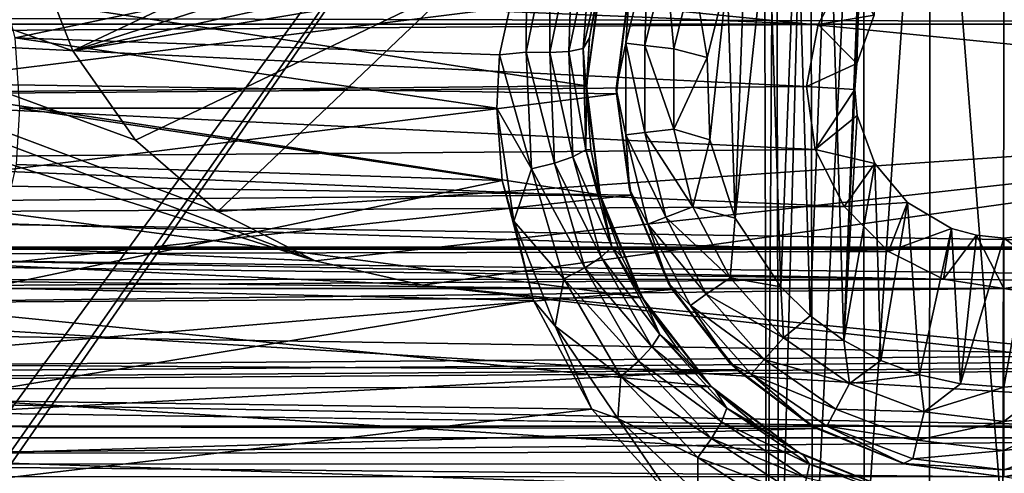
# Model space of a CAD drawing. Header units: metres. Extents: x -95 to 103, y -12 to 12.
# Tile 330 of 520: x -22.5 to -19.2, y -3.67 to -2.15. Entities that reach past the tile are written whole.
import ezdxf

# ---------------------------------------------------------------- set-up
doc = ezdxf.new("R2010")
doc.units = ezdxf.units.M
doc.layers.add('solid_P74500', color=7, linetype='CONTINUOUS')
doc.layers.add('solid_P74500_01', color=7, linetype='CONTINUOUS')

msp = doc.modelspace()

# ---------------------------------------------------------------- linework, layer by layer
at = {"layer": 'solid_P74500'}
for points in [[(-21.509121, -2.955877, 0.5), (-37.956421, 3.255723, 0.5), (-37.956421, 2.251903, 0.5)], [(-22.322382, -2.252624, 0.5), (-22.454512, -1.91126, 0.5), (-37.956421, 3.255723, 0.5)], [(-22.111977, -2.551388, 0.5), (-22.322382, -2.252624, 0.5), (-37.956421, 3.255723, 0.5)], [(-21.835627, -2.790458, 0.5), (-22.111977, -2.551388, 0.5), (-37.956421, 3.255723, 0.5)], [(-21.509121, -2.955877, 0.5), (-21.835627, -2.790458, 0.5), (-37.956421, 3.255723, 0.5)], [(-16.950249, 2.452482, 0.5), (-21.049751, 2.042531, 0.5), (-16.950249, -2.452482, 0.5)], [(-21.509121, -2.955877, 0.5), (-37.956421, 2.251903, 0.5), (-37.956421, -2.251903, 0.5)], [(-21.049751, 2.042531, 0.5), (-21.049751, -2.042531, 0.5), (-16.950249, -2.452482, 0.5)], [(-20.006725, 0, -1.8), (-19.994944, -4.65, -1.8), (-23.55798, -5.118156, -1.8)], [(-20.006725, 0, -1.8), (-23.55798, -5.118156, -1.8), (-23.445156, -4.898603, -1.8)], [(-20.006725, 0, -1.8), (-23.445156, -4.898603, -1.8), (-23.405056, -4.65, -1.8)], [(-23.393276, 0, -1.8), (-20.006725, 0, -1.8), (-23.405056, -4.65, -1.8)], [(-19.965685, -0.253508, -1.8), (-19.994944, -4.65, -1.8), (-20.006725, 0, -1.8)], [(-19.965685, -0.253508, -1.8), (-19.954844, -4.401396, -1.8), (-19.994944, -4.65, -1.8)], [(-19.965685, -0.253508, -1.8), (-19.849257, -0.477996, -1.8), (-19.954844, -4.401396, -1.8)], [(-19.849257, -0.477996, -1.8), (-19.84202, -4.181844, -1.8), (-19.954844, -4.401396, -1.8)], [(-19.849257, -0.477996, -1.8), (-19.670538, -0.654936, -1.8), (-19.84202, -4.181844, -1.8)], [(-19.670538, -0.654936, -1.8), (-19.668255, -4.007948, -1.8), (-19.84202, -4.181844, -1.8)], [(-19.670538, -0.654936, -1.8), (-19.446598, -0.767877, -1.8), (-19.668255, -4.007948, -1.8)], [(-8.2, -2.162539, 9.147798), (-90.699997, -2.162539, 9.147798), (-90.699997, -0.726812, 9.37156)], [(-8.2, -2.162539, 9.147798), (-90.699997, -0.726812, 9.37156), (-8.2, -0.726812, 9.37156)], [(-19.446598, -0.767877, -1.8), (-19.449167, -3.895406, -1.8), (-19.668255, -4.007948, -1.8)], [(-19.446598, -0.767877, -1.8), (-19.203108, -3.855084, -1.8), (-19.449167, -3.895406, -1.8)], [(-19.446598, -0.767877, -1.8), (-19.196846, -0.806697, -1.8), (-19.203108, -3.855084, -1.8)], [(-19.196846, -0.806697, -1.8), (-18.957003, -3.893337, -1.8), (-19.203108, -3.855084, -1.8)], [(-19.736984, -3.223215, -13), (-19.788027, -1.571459, -13), (-19.668499, -1.497416, -13)], [(-19.736984, -3.223215, -13), (-19.668499, -1.497416, -13), (-19.69928, -2.382048, -13)], [(-19.668499, -1.497416, -13), (-19.692488, -2.29461, -13), (-19.69928, -2.382048, -13)], [(-19.668499, -1.497416, -13), (-19.634665, -2.133235, -13), (-19.692488, -2.29461, -13)], [(-19.849243, -3.140564, -13), (-19.894634, -1.660704, -13), (-19.788027, -1.571459, -13)], [(-19.736984, -3.223215, -13), (-19.849243, -3.140564, -13), (-19.788027, -1.571459, -13)], [(-90.699997, -1.617044, 10.880484), (-90.699997, -2.910733, 10.607904), (-13, -1.617046, 10.880494)], [(-90.699997, -2.910733, 10.607904), (-13, -2.910733, 10.607904), (-13, -1.617046, 10.880494)], [(-19.948107, -3.04319, -13), (-19.98888, -1.76597, -13), (-19.894634, -1.660704, -13)], [(-19.849243, -3.140564, -13), (-19.948107, -3.04319, -13), (-19.894634, -1.660704, -13)], [(-20.101099, -2.813346, -13), (-20.066879, -1.881509, -13), (-19.98888, -1.76597, -13)], [(-19.948107, -3.04319, -13), (-20.101099, -2.813346, -13), (-19.98888, -1.76597, -13)], [(-17, -2.917726, 11.123708), (-90.699997, -2.917726, 11.123708), (-92.5, -1.797398, 11.358476)], [(-20.799236, -1.848754, -12.362529), (-22.515591, -2.208822, -12.303296), (-22.619183, -1.798082, -12.37)], [(-20.799236, -1.848754, -12.362529), (-20.890749, -2.265586, -12.292971), (-22.515591, -2.208822, -12.303296)], [(-21.415333, -1.823169, 2), (-22.454523, -1.91122, 2), (-22.322412, -2.252565, 2)], [(-21.318104, -1.930607, 2), (-21.415333, -1.823169, 2), (-22.322412, -2.252565, 2)], [(-20.801437, -2.256752, -12.280845), (-20.890749, -2.265586, -12.292971), (-20.799236, -1.848754, -12.362529)], [(-20.722137, -1.868475, -12.348531), (-20.801437, -2.256752, -12.280845), (-20.799236, -1.848754, -12.362529)], [(-20.722597, -2.258195, -12.241779), (-20.801437, -2.256752, -12.280845), (-20.722137, -1.868475, -12.348531)], [(-20.646452, -1.890138, -12.30921), (-20.722597, -2.258195, -12.241779), (-20.722137, -1.868475, -12.348531)], [(-20.101099, -2.813346, -13), (-20.127321, -2.00642, -13), (-20.066879, -1.881509, -13)], [(-22.454523, -1.91122, 2), (-22.454512, -1.91126, 0.5), (-22.322412, -2.252565, 2)], [(-22.322412, -2.252565, 2), (-22.454512, -1.91126, 0.5), (-22.322382, -2.252624, 0.5)], [(-20.658144, -2.254272, -12.181951), (-20.722597, -2.258195, -12.241779), (-20.646452, -1.890138, -12.30921)], [(-20.583755, -1.903963, -12.248988), (-20.658144, -2.254272, -12.181951), (-20.646452, -1.890138, -12.30921)], [(-20.610487, -2.244181, -12.098416), (-20.658144, -2.254272, -12.181951), (-20.583755, -1.903963, -12.248988)], [(-20.536238, -1.908709, -12.164902), (-20.610487, -2.244181, -12.098416), (-20.583755, -1.903963, -12.248988)], [(-20.536238, -1.908709, -12.164902), (-20.589546, -2.209238, -12.004983), (-20.610487, -2.244181, -12.098416)], [(-20.536238, -1.908709, -12.164902), (-20.554874, -2.027416, -12.042666), (-20.589546, -2.209238, -12.004983)], [(-21.193735, -2.005803, 2), (-21.318104, -1.930607, 2), (-22.322412, -2.252565, 2)], [(-20.467941, -2.226044, -12.814588), (-20.394253, -1.92708, -12.814588), (-20.403378, -2.233884, -12.912048)], [(-20.455704, -2.043535, -12.7), (-20.394253, -1.92708, -12.814588), (-20.467941, -2.226044, -12.814588)], [(-20.394253, -1.92708, -12.814588), (-20.333441, -1.950143, -12.912048), (-20.403378, -2.233884, -12.912048)], [(-20.403378, -2.233884, -12.912048), (-20.333441, -1.950143, -12.912048), (-20.306677, -2.245625, -12.977164)], [(-20.333441, -1.950143, -12.912048), (-20.242361, -1.984685, -12.977164), (-20.306677, -2.245625, -12.977164)], [(-23.660755, -2.0028, -8.466332), (-19.822985, -2.164172, -8.426527), (-19.726404, -1.985125, -8.470494)], [(-23.660755, -2.0028, -8.466332), (-23.568012, -2.190957, -8.419602), (-19.822985, -2.164172, -8.426527)], [(-20.59923, -2.369275, -11.25329), (-20.548954, -2.005872, -11.323713), (-22.846163, -2.025086, -11.320292)], [(-21.193735, -2.005803, 2), (-22.322412, -2.252565, 2), (-21.049751, -2.042531, 2)], [(-20.554874, -2.027416, -12.042666), (-20.548954, -2.005872, -11.323713), (-20.59923, -2.369275, -11.25329)], [(-20.306677, -2.245625, -12.977164), (-20.242361, -1.984685, -12.977164), (-20.194281, -2.274285, -13)], [(-20.242361, -1.984685, -12.977164), (-20.127321, -2.00642, -13), (-20.194281, -2.274285, -13)], [(-20.185358, -2.550327, -13), (-20.194281, -2.274285, -13), (-20.127321, -2.00642, -13)], [(-20.101099, -2.813346, -13), (-20.185358, -2.550327, -13), (-20.127321, -2.00642, -13)], [(-19.634665, -2.133235, -13), (-19.726404, -1.985125, -8.470494), (-19.822985, -2.164172, -8.426527)], [(-20.458294, -2.055073, -9.684352), (-22.901043, -2.360147, -9.614557), (-22.949829, -2.023391, -9.691021)], [(-20.59923, -2.369275, -11.25329), (-22.846163, -2.025086, -11.320292), (-22.800606, -2.391351, -11.248619)], [(-22.322412, -2.252565, 2), (-22.112028, -2.551333, 2), (-21.049751, -2.042531, 2)], [(-22.112028, -2.551333, 2), (-21.835682, -2.790421, 2), (-21.049751, -2.042531, 2)], [(-21.835682, -2.790421, 2), (-16.950249, -2.452482, 2), (-21.049751, -2.042531, 2)], [(-16.950249, -2.452482, 2), (-16.950249, -2.452482, 0.5), (-21.049751, -2.042531, 0.5)], [(-16.950249, -2.452482, 2), (-21.049751, -2.042531, 0.5), (-21.049751, -2.042531, 2)], [(-20.589546, -2.209238, -12.004983), (-20.554874, -2.027416, -12.042666), (-20.59923, -2.369275, -11.25329)], [(-20.5, -2.38, -12.7), (-20.458294, -2.055073, -9.684352), (-20.455704, -2.043535, -12.7)], [(-20.5, -2.38, -12.7), (-20.455704, -2.043535, -12.7), (-20.467941, -2.226044, -12.814588)], [(-20.458294, -2.055073, -9.684352), (-20.499374, -2.396642, -9.605525), (-22.901043, -2.360147, -9.614557)], [(-20.5, -2.38, -12.7), (-20.499374, -2.396642, -9.605525), (-20.458294, -2.055073, -9.684352)], [(-19.692488, -2.29461, -13), (-19.634665, -2.133235, -13), (-19.822985, -2.164172, -8.426527)], [(-16.67, -3.55, 8.703878), (-90.699997, -3.55, 8.703878), (-90.699997, -2.162539, 9.147798)], [(-16.67, -3.301332, 8.801205), (-16.67, -3.55, 8.703878), (-90.699997, -2.162539, 9.147798)], [(-16.67, -3.301332, 8.801205), (-90.699997, -2.162539, 9.147798), (-16.67, -3.05, 8.891428)], [(-14.67, -3.05, 8.891428), (-16.67, -3.05, 8.891428), (-90.699997, -2.162539, 9.147798)], [(-8.2, -2.162539, 9.147798), (-14.67, -3.05, 8.891428), (-90.699997, -2.162539, 9.147798)], [(-23.568012, -2.190957, -8.419602), (-19.861526, -2.371784, -8.370462), (-19.822985, -2.164172, -8.426527)], [(-19.692488, -2.29461, -13), (-19.822985, -2.164172, -8.426527), (-19.861526, -2.371784, -8.370462)], [(-23.568012, -2.190957, -8.419602), (-23.538437, -2.402006, -8.36184), (-19.861526, -2.371784, -8.370462)], [(-20.899744, -2.4446, -12.258627), (-22.50016, -2.444274, -12.258692), (-22.515591, -2.208822, -12.303296)], [(-20.890749, -2.265586, -12.292971), (-20.899744, -2.4446, -12.258627), (-22.515591, -2.208822, -12.303296)], [(-20.610487, -2.244181, -12.098416), (-20.589546, -2.209238, -12.004983), (-20.599909, -2.396032, -11.96127)], [(-20.599909, -2.396032, -11.96127), (-20.589546, -2.209238, -12.004983), (-20.59923, -2.369275, -11.25329)], [(-20.610487, -2.244181, -12.098416), (-20.602226, -2.584174, -12.016716), (-20.658144, -2.254272, -12.181951)], [(-20.610487, -2.244181, -12.098416), (-20.599909, -2.396032, -11.96127), (-20.602226, -2.584174, -12.016716)], [(-20.5, -2.38, -12.7), (-20.467941, -2.226044, -12.814588), (-20.467941, -2.533956, -12.814588)], [(-20.467941, -2.226044, -12.814588), (-20.403378, -2.233884, -12.912048), (-20.403378, -2.526116, -12.912048)], [(-20.467941, -2.533956, -12.814588), (-20.467941, -2.226044, -12.814588), (-20.403378, -2.526116, -12.912048)], [(-20.403378, -2.233884, -12.912048), (-20.306677, -2.245625, -12.977164), (-20.306677, -2.514375, -12.977164)], [(-20.403378, -2.526116, -12.912048), (-20.403378, -2.233884, -12.912048), (-20.306677, -2.514375, -12.977164)], [(-37.956421, -2.251903, 0.5), (-37.956421, -3.255723, 0.5), (-16.67, -3.55, 0.5)], [(-21.149256, -3.037568, 0.5), (-37.956421, -2.251903, 0.5), (-16.67, -3.55, 0.5)], [(-21.509121, -2.955877, 0.5), (-37.956421, -2.251903, 0.5), (-21.149256, -3.037568, 0.5)], [(-22.322412, -2.252565, 2), (-22.322382, -2.252624, 0.5), (-22.112028, -2.551333, 2)], [(-22.112028, -2.551333, 2), (-22.322382, -2.252624, 0.5), (-22.111977, -2.551388, 0.5)], [(-20.784002, -2.647419, -12.197944), (-20.899744, -2.4446, -12.258627), (-20.890749, -2.265586, -12.292971)], [(-20.801437, -2.256752, -12.280845), (-20.784002, -2.647419, -12.197944), (-20.890749, -2.265586, -12.292971)], [(-20.707226, -2.628935, -12.159133), (-20.784002, -2.647419, -12.197944), (-20.801437, -2.256752, -12.280845)], [(-20.722597, -2.258195, -12.241779), (-20.707226, -2.628935, -12.159133), (-20.801437, -2.256752, -12.280845)], [(-20.658144, -2.254272, -12.181951), (-20.645784, -2.607955, -12.099697), (-20.722597, -2.258195, -12.241779)], [(-20.645784, -2.607955, -12.099697), (-20.707226, -2.628935, -12.159133), (-20.722597, -2.258195, -12.241779)], [(-20.602226, -2.584174, -12.016716), (-20.645784, -2.607955, -12.099697), (-20.658144, -2.254272, -12.181951)], [(-20.306677, -2.514375, -12.977164), (-20.306677, -2.245625, -12.977164), (-20.194281, -2.274285, -13)], [(-20.306677, -2.514375, -12.977164), (-20.194281, -2.274285, -13), (-20.185358, -2.550327, -13)], [(-19.69928, -2.382048, -13), (-19.692488, -2.29461, -13), (-19.861526, -2.371784, -8.370462)], [(-23.538437, -2.402006, -8.36184), (-19.832134, -2.582519, -8.307863), (-19.861526, -2.371784, -8.370462)], [(-20.499374, -2.396642, -9.605525), (-22.940207, -2.700332, -9.524611), (-22.901043, -2.360147, -9.614557)], [(-20.553787, -2.735547, -11.169906), (-20.59923, -2.369275, -11.25329), (-22.800606, -2.391351, -11.248619)], [(-20.599909, -2.396032, -11.96127), (-20.59923, -2.369275, -11.25329), (-20.553787, -2.735547, -11.169906)], [(-19.69928, -2.382048, -13), (-19.861526, -2.371784, -8.370462), (-19.832134, -2.582519, -8.307863)], [(-23.538437, -2.402006, -8.36184), (-23.578682, -2.613603, -8.298137), (-19.832134, -2.582519, -8.307863)], [(-20.499374, -2.396642, -9.605525), (-20.44998, -2.736265, -9.51435), (-22.940207, -2.700332, -9.524611)], [(-20.553787, -2.735547, -11.169906), (-22.800606, -2.391351, -11.248619), (-22.851887, -2.756503, -11.164752)], [(-20.602226, -2.584174, -12.016716), (-20.599909, -2.396032, -11.96127), (-20.585194, -2.583069, -11.913528)], [(-20.585194, -2.583069, -11.913528), (-20.599909, -2.396032, -11.96127), (-20.553787, -2.735547, -11.169906)], [(-20.455704, -2.716465, -12.7), (-20.499374, -2.396642, -9.605525), (-20.5, -2.38, -12.7)], [(-20.455704, -2.716465, -12.7), (-20.5, -2.38, -12.7), (-20.467941, -2.533956, -12.814588)], [(-20.455704, -2.716465, -12.7), (-20.44998, -2.736265, -9.51435), (-20.499374, -2.396642, -9.605525)], [(-19.691769, -2.469405, -13), (-19.69928, -2.382048, -13), (-19.832134, -2.582519, -8.307863)], [(-19.736984, -3.223215, -13), (-19.69928, -2.382048, -13), (-19.691769, -2.469405, -13)], [(89.300003, -2.500021, 12.247444), (89.300003, -2.45, 12.257548), (-94.018356, -3.847966, 11.892988)], [(-20.882362, -2.687148, -12.207753), (-22.511219, -2.63359, -12.219419), (-22.50016, -2.444274, -12.258692)], [(-20.899744, -2.4446, -12.258627), (-20.882362, -2.687148, -12.207753), (-22.50016, -2.444274, -12.258692)], [(-21.835682, -2.790421, 2), (-21.509159, -2.955863, 2), (-16.950249, -2.452482, 2)], [(-21.509159, -2.955863, 2), (-21.149256, -3.037568, 2), (-16.950249, -2.452482, 2)], [(-16.950249, -2.452482, 2), (-21.149256, -3.037568, 2), (-16.950249, -3.457469, 2)], [(-20.843241, -2.823382, -12.176609), (-20.882362, -2.687148, -12.207753), (-20.899744, -2.4446, -12.258627)], [(-20.784002, -2.647419, -12.197944), (-20.843241, -2.823382, -12.176609), (-20.899744, -2.4446, -12.258627)], [(-19.632658, -2.63014, -13), (-19.691769, -2.469405, -13), (-19.832134, -2.582519, -8.307863)], [(-19.736984, -3.223215, -13), (-19.691769, -2.469405, -13), (-19.632658, -2.63014, -13)], [(89.300003, -2.55, 12.237136), (89.300003, -2.500021, 12.247444), (-94.018356, -3.847966, 11.892988)], [(-20.467941, -2.533956, -12.814588), (-20.403378, -2.526116, -12.912048), (-20.333441, -2.809857, -12.912048)], [(-20.394253, -2.832921, -12.814588), (-20.467941, -2.533956, -12.814588), (-20.333441, -2.809857, -12.912048)], [(-20.455704, -2.716465, -12.7), (-20.467941, -2.533956, -12.814588), (-20.394253, -2.832921, -12.814588)], [(-20.403378, -2.526116, -12.912048), (-20.306677, -2.514375, -12.977164), (-20.242361, -2.775315, -12.977164)], [(-20.333441, -2.809857, -12.912048), (-20.403378, -2.526116, -12.912048), (-20.242361, -2.775315, -12.977164)], [(-20.242361, -2.775315, -12.977164), (-20.306677, -2.514375, -12.977164), (-20.185358, -2.550327, -13)], [(92.5, -2.55, 12.237136), (89.300003, -2.55, 12.237136), (-94.018356, -3.847966, 11.892988)], [(92.5, -4.414677, 11.694401), (92.5, -2.55, 12.237136), (-94.018356, -3.847966, 11.892988)], [(-22.112028, -2.551333, 2), (-22.111977, -2.551388, 0.5), (-21.835682, -2.790421, 2)], [(-21.835682, -2.790421, 2), (-22.111977, -2.551388, 0.5), (-21.835627, -2.790458, 0.5)], [(-20.242361, -2.775315, -12.977164), (-20.185358, -2.550327, -13), (-20.101099, -2.813346, -13)], [(-23.578682, -2.613603, -8.298137), (-19.735502, -2.774547, -8.245719), (-19.832134, -2.582519, -8.307863)], [(-20.645784, -2.607955, -12.099697), (-20.550688, -2.944107, -12.007248), (-20.707226, -2.628935, -12.159133)], [(-20.602226, -2.584174, -12.016716), (-20.514482, -2.909326, -11.92462), (-20.645784, -2.607955, -12.099697)], [(-20.514482, -2.909326, -11.92462), (-20.550688, -2.944107, -12.007248), (-20.645784, -2.607955, -12.099697)], [(-20.602226, -2.584174, -12.016716), (-20.585194, -2.583069, -11.913528), (-20.545763, -2.765902, -11.863027)], [(-20.602226, -2.584174, -12.016716), (-20.545763, -2.765902, -11.863027), (-20.514482, -2.909326, -11.92462)], [(-20.545763, -2.765902, -11.863027), (-20.585194, -2.583069, -11.913528), (-20.553787, -2.735547, -11.169906)], [(-19.632658, -2.63014, -13), (-19.832134, -2.582519, -8.307863), (-19.735502, -2.774547, -8.245719)], [(-23.578682, -2.613603, -8.298137), (-23.680796, -2.796605, -8.238264), (-19.735502, -2.774547, -8.245719)], [(-20.882362, -2.687148, -12.207753), (-22.607012, -3.046415, -12.123092), (-22.511219, -2.63359, -12.219419)], [(-20.707226, -2.628935, -12.159133), (-20.605091, -2.979955, -12.066435), (-20.784002, -2.647419, -12.197944)], [(-20.550688, -2.944107, -12.007248), (-20.605091, -2.979955, -12.066435), (-20.707226, -2.628935, -12.159133)], [(-19.612871, -3.290737, -13), (-19.736984, -3.223215, -13), (-19.632658, -2.63014, -13)], [(-19.523325, -2.760992, -13), (-19.632658, -2.63014, -13), (-19.735502, -2.774547, -8.245719)], [(-19.612871, -3.290737, -13), (-19.632658, -2.63014, -13), (-19.523325, -2.760992, -13)], [(-19.200001, -3.049433, -8.148065), (-14.325, -3.840867, -7.806155), (-14.325, -2.613127, -8.297921)], [(-19.005268, -3.020148, -8.158965), (-19.200001, -3.049433, -8.148065), (-14.325, -2.613127, -8.297921)], [(-20.784002, -2.647419, -12.197944), (-20.675121, -3.016618, -12.105084), (-20.843241, -2.823382, -12.176609)], [(-20.605091, -2.979955, -12.066435), (-20.675121, -3.016618, -12.105084), (-20.784002, -2.647419, -12.197944)], [(-20.44998, -2.736265, -9.51435), (-23.068119, -3.019568, -9.428267), (-22.940207, -2.700332, -9.524611)], [(-20.882362, -2.687148, -12.207753), (-20.776768, -3.089321, -12.112229), (-22.607012, -3.046415, -12.123092)], [(-20.843241, -2.823382, -12.176609), (-20.776768, -3.089321, -12.112229), (-20.882362, -2.687148, -12.207753)], [(-20.44998, -2.736265, -9.51435), (-20.312622, -3.052197, -9.417754), (-23.068119, -3.019568, -9.428267)], [(-20.412619, -3.07956, -11.079996), (-20.553787, -2.735547, -11.169906), (-22.851887, -2.756503, -11.164752)], [(-20.545763, -2.765902, -11.863027), (-20.553787, -2.735547, -11.169906), (-20.412619, -3.07956, -11.079996)], [(-20.325832, -3.03, -12.7), (-20.44998, -2.736265, -9.51435), (-20.455704, -2.716465, -12.7)], [(-20.325832, -3.03, -12.7), (-20.455704, -2.716465, -12.7), (-20.394253, -2.832921, -12.814588)], [(-20.325832, -3.03, -12.7), (-20.312622, -3.052197, -9.417754), (-20.44998, -2.736265, -9.51435)], [(-20.412619, -3.07956, -11.079996), (-22.851887, -2.756503, -11.164752), (-22.997721, -3.097138, -11.075095)], [(-20.482365, -2.941731, -11.808992), (-20.545763, -2.765902, -11.863027), (-20.412619, -3.07956, -11.079996)], [(-20.514482, -2.909326, -11.92462), (-20.545763, -2.765902, -11.863027), (-20.482365, -2.941731, -11.808992)], [(-19.523325, -2.760992, -13), (-19.735502, -2.774547, -8.245719), (-19.58625, -2.924519, -8.193728)], [(-19.482491, -3.339016, -13), (-19.612871, -3.290737, -13), (-19.523325, -2.760992, -13)], [(-19.375315, -2.847855, -13), (-19.523325, -2.760992, -13), (-19.58625, -2.924519, -8.193728)], [(-19.482491, -3.339016, -13), (-19.523325, -2.760992, -13), (-19.375315, -2.847855, -13)], [(-23.680796, -2.796605, -8.238264), (-23.828306, -2.935004, -8.189979), (-19.58625, -2.924519, -8.193728)], [(-23.680796, -2.796605, -8.238264), (-19.58625, -2.924519, -8.193728), (-19.735502, -2.774547, -8.245719)], [(-21.835682, -2.790421, 2), (-21.835627, -2.790458, 0.5), (-21.509159, -2.955863, 2)], [(-21.509159, -2.955863, 2), (-21.835627, -2.790458, 0.5), (-21.509121, -2.955877, 0.5)], [(-20.333441, -2.809857, -12.912048), (-20.242361, -2.775315, -12.977164), (-20.117466, -3.013281, -12.977164)], [(-20.117466, -3.013281, -12.977164), (-20.242361, -2.775315, -12.977164), (-20.101099, -2.813346, -13)], [(-20.843241, -2.823382, -12.176609), (-20.704706, -3.175593, -12.088072), (-20.776768, -3.089321, -12.112229)], [(-20.675121, -3.016618, -12.105084), (-20.704706, -3.175593, -12.088072), (-20.843241, -2.823382, -12.176609)], [(-20.394253, -2.832921, -12.814588), (-20.333441, -2.809857, -12.912048), (-20.197634, -3.068617, -12.912048)], [(-20.25116, -3.105563, -12.814588), (-20.394253, -2.832921, -12.814588), (-20.197634, -3.068617, -12.912048)], [(-20.325832, -3.03, -12.7), (-20.394253, -2.832921, -12.814588), (-20.25116, -3.105563, -12.814588)], [(-20.197634, -3.068617, -12.912048), (-20.333441, -2.809857, -12.912048), (-20.117466, -3.013281, -12.977164)], [(-20.117466, -3.013281, -12.977164), (-20.101099, -2.813346, -13), (-19.948107, -3.04319, -13)], [(-19.375315, -2.847855, -13), (-19.58625, -2.924519, -8.193728), (-19.402372, -3.017784, -8.15984)], [(-19.345045, -3.36864, -13), (-19.482491, -3.339016, -13), (-19.375315, -2.847855, -13)], [(-19.291311, -2.870527, -13), (-19.375315, -2.847855, -13), (-19.402372, -3.017784, -8.15984)], [(-19.291311, -2.870527, -13), (-19.402372, -3.017784, -8.15984), (-19.200001, -3.049433, -8.148065)], [(-19.345045, -3.36864, -13), (-19.375315, -2.847855, -13), (-19.291311, -2.870527, -13)], [(-19.345045, -3.36864, -13), (-19.291311, -2.870527, -13), (-19.200001, -2.88, -13)], [(-19.291311, -2.870527, -13), (-19.200001, -3.049433, -8.148065), (-19.200001, -2.88, -13)], [(-19.108171, -2.870482, -13), (-19.200001, -2.88, -13), (-19.005268, -3.020148, -8.158965)], [(-19.200001, -3.38, -13), (-19.200001, -2.88, -13), (-19.108171, -2.870482, -13)], [(-19.029669, -3.365383, -13), (-19.200001, -3.38, -13), (-19.108171, -2.870482, -13)], [(-19.345045, -3.36864, -13), (-19.200001, -2.88, -13), (-19.200001, -3.38, -13)], [(-19.200001, -2.88, -13), (-19.200001, -3.049433, -8.148065), (-19.005268, -3.020148, -8.158965)], [(-90.699997, -2.917726, 11.123708), (-16.78986, -2.912514, 11.097918), (-16.580158, -2.910733, 11.071284)], [(-90.699997, -2.910733, 10.607904), (-16.580158, -2.910733, 11.071284), (-14.790274, -2.910733, 10.839775)], [(-90.699997, -2.910733, 11.071284), (-16.580158, -2.910733, 11.071284), (-90.699997, -2.910733, 11.022143)], [(-90.699997, -2.910733, 10.607904), (-90.699997, -2.910733, 11.022143), (-16.580158, -2.910733, 11.071284)], [(-90.699997, -2.917726, 11.123708), (-16.580158, -2.910733, 11.071284), (-90.699997, -2.910733, 11.071284)], [(-90.699997, -2.910733, 10.607904), (-14.790274, -2.910733, 10.839775), (-13, -2.910733, 10.607904)], [(-16.78986, -2.912514, 11.097918), (-90.699997, -2.917726, 11.123708), (-17, -2.917726, 11.123708)], [(-23.828306, -2.935004, -8.189979), (-24.005268, -3.020148, -8.158965), (-19.402372, -3.017784, -8.15984)], [(-23.828306, -2.935004, -8.189979), (-19.402372, -3.017784, -8.15984), (-19.58625, -2.924519, -8.193728)], [(-20.514482, -2.909326, -11.92462), (-20.353771, -3.202753, -11.829181), (-20.550688, -2.944107, -12.007248)], [(-20.514482, -2.909326, -11.92462), (-20.482365, -2.941731, -11.808992), (-20.396561, -3.106803, -11.755662)], [(-20.514482, -2.909326, -11.92462), (-20.396561, -3.106803, -11.755662), (-20.353771, -3.202753, -11.829181)], [(-21.509159, -2.955863, 2), (-21.509121, -2.955877, 0.5), (-21.149256, -3.037568, 0.5)], [(-21.509159, -2.955863, 2), (-21.149256, -3.037568, 0.5), (-21.149256, -3.037568, 2)], [(-20.550688, -2.944107, -12.007248), (-20.380863, -3.244982, -11.911826), (-20.605091, -2.979955, -12.066435)], [(-20.353771, -3.202753, -11.829181), (-20.380863, -3.244982, -11.911826), (-20.550688, -2.944107, -12.007248)], [(-20.396561, -3.106803, -11.755662), (-20.482365, -2.941731, -11.808992), (-20.412619, -3.07956, -11.079996)], [(-20.605091, -2.979955, -12.066435), (-20.425375, -3.292536, -11.971027), (-20.675121, -3.016618, -12.105084)], [(-20.380863, -3.244982, -11.911826), (-20.425375, -3.292536, -11.971027), (-20.605091, -2.979955, -12.066435)], [(-24.200001, -3.049433, -8.148065), (-19.200001, -3.049433, -8.148065), (-19.402372, -3.017784, -8.15984)], [(-24.005268, -3.020148, -8.158965), (-24.200001, -3.049433, -8.148065), (-19.402372, -3.017784, -8.15984)], [(-20.312622, -3.052197, -9.417754), (-23.285477, -3.302219, -9.333025), (-23.068119, -3.019568, -9.428267)], [(-20.675121, -3.016618, -12.105084), (-20.484877, -3.344565, -12.009689), (-20.704706, -3.175593, -12.088072)], [(-20.425375, -3.292536, -11.971027), (-20.484877, -3.344565, -12.009689), (-20.675121, -3.016618, -12.105084)], [(-20.119238, -3.299239, -12.7), (-20.312622, -3.052197, -9.417754), (-20.325832, -3.03, -12.7)], [(-20.119238, -3.299239, -12.7), (-20.325832, -3.03, -12.7), (-20.25116, -3.105563, -12.814588)], [(-20.197634, -3.068617, -12.912048), (-20.117466, -3.013281, -12.977164), (-19.939253, -3.214443, -12.977164)], [(-19.939253, -3.214443, -12.977164), (-20.117466, -3.013281, -12.977164), (-19.948107, -3.04319, -13)], [(-19.200001, -3.049433, -8.148065), (-85.675003, -3.841013, -7.806084), (-14.325, -3.840867, -7.806155)], [(-24.200001, -3.049433, -8.148065), (-85.675003, -3.841013, -7.806084), (-19.200001, -3.049433, -8.148065)], [(-20.312622, -3.052197, -9.417754), (-20.094948, -3.321639, -9.326131), (-23.285477, -3.302219, -9.333025)], [(-20.776768, -3.089321, -12.112229), (-22.79776, -3.423377, -12.022083), (-22.607012, -3.046415, -12.123092)], [(-16.950249, -3.457469, 0.5), (-21.149256, -3.037568, 0.5), (-16.67, -3.55, 0.5)], [(-21.149256, -3.037568, 2), (-21.149256, -3.037568, 0.5), (-16.950249, -3.457469, 0.5)], [(-21.149256, -3.037568, 2), (-16.950249, -3.457469, 0.5), (-16.950249, -3.457469, 2)], [(-20.119238, -3.299239, -12.7), (-20.094948, -3.321639, -9.326131), (-20.312622, -3.052197, -9.417754)], [(-20.25116, -3.105563, -12.814588), (-20.197634, -3.068617, -12.912048), (-20.003847, -3.287356, -12.912048)], [(-20.003847, -3.287356, -12.912048), (-20.197634, -3.068617, -12.912048), (-19.939253, -3.214443, -12.977164)], [(-19.939253, -3.214443, -12.977164), (-19.948107, -3.04319, -13), (-19.849243, -3.140564, -13)], [(-20.181551, -3.377074, -10.99297), (-22.997721, -3.097138, -11.075095), (-23.229626, -3.387967, -10.989617)], [(-20.181551, -3.377074, -10.99297), (-20.412619, -3.07956, -11.079996), (-22.997721, -3.097138, -11.075095)], [(-20.776768, -3.089321, -12.112229), (-20.58156, -3.453269, -12.013532), (-22.79776, -3.423377, -12.022083)], [(-20.704706, -3.175593, -12.088072), (-20.58156, -3.453269, -12.013532), (-20.776768, -3.089321, -12.112229)], [(-20.396561, -3.106803, -11.755662), (-20.412619, -3.07956, -11.079996), (-20.181551, -3.377074, -10.99297)], [(-20.290337, -3.258162, -11.703462), (-20.396561, -3.106803, -11.755662), (-20.181551, -3.377074, -10.99297)], [(-20.353771, -3.202753, -11.829181), (-20.396561, -3.106803, -11.755662), (-20.290337, -3.258162, -11.703462)], [(-20.046976, -3.336038, -12.814588), (-20.25116, -3.105563, -12.814588), (-20.003847, -3.287356, -12.912048)], [(-20.119238, -3.299239, -12.7), (-20.25116, -3.105563, -12.814588), (-20.046976, -3.336038, -12.814588)], [(-19.939253, -3.214443, -12.977164), (-19.849243, -3.140564, -13), (-19.736984, -3.223215, -13)], [(-20.704706, -3.175593, -12.088072), (-20.494913, -3.484587, -11.999887), (-20.58156, -3.453269, -12.013532)], [(-20.484877, -3.344565, -12.009689), (-20.494913, -3.484587, -11.999887), (-20.704706, -3.175593, -12.088072)], [(-20.353771, -3.202753, -11.829181), (-20.129143, -3.449903, -11.739145), (-20.380863, -3.244982, -11.911826)], [(-20.353771, -3.202753, -11.829181), (-20.290337, -3.258162, -11.703462), (-20.165812, -3.393512, -11.653022)], [(-20.353771, -3.202753, -11.829181), (-20.165812, -3.393512, -11.653022), (-20.129143, -3.449903, -11.739145)], [(-20.003847, -3.287356, -12.912048), (-19.939253, -3.214443, -12.977164), (-19.718075, -3.367111, -12.977164)], [(-19.718075, -3.367111, -12.977164), (-19.939253, -3.214443, -12.977164), (-19.736984, -3.223215, -13)], [(-19.718075, -3.367111, -12.977164), (-19.736984, -3.223215, -13), (-19.612871, -3.290737, -13)], [(-37.956421, -3.255723, 0.5), (-88, -3.55, 0.5), (-16.67, -3.55, 0.5)], [(-20.380863, -3.244982, -11.911826), (-20.147043, -3.495953, -11.822243), (-20.425375, -3.292536, -11.971027)], [(-20.129143, -3.449903, -11.739145), (-20.147043, -3.495953, -11.822243), (-20.380863, -3.244982, -11.911826)], [(-20.165812, -3.393512, -11.653022), (-20.290337, -3.258162, -11.703462), (-20.181551, -3.377074, -10.99297)], [(-20.425375, -3.292536, -11.971027), (-20.180185, -3.551673, -11.881769), (-20.484877, -3.344565, -12.009689)], [(-20.147043, -3.495953, -11.822243), (-20.180185, -3.551673, -11.881769), (-20.425375, -3.292536, -11.971027)], [(-19.85, -3.505833, -12.7), (-20.094948, -3.321639, -9.326131), (-20.119238, -3.299239, -12.7)], [(-19.85, -3.505833, -12.7), (-20.119238, -3.299239, -12.7), (-20.046976, -3.336038, -12.814588)], [(-20.046976, -3.336038, -12.814588), (-20.003847, -3.287356, -12.912048), (-19.763344, -3.453363, -12.912048)], [(-19.763344, -3.453363, -12.912048), (-20.003847, -3.287356, -12.912048), (-19.718075, -3.367111, -12.977164)], [(-19.718075, -3.367111, -12.977164), (-19.612871, -3.290737, -13), (-19.482491, -3.339016, -13)], [(-20.094948, -3.321639, -9.326131), (-23.557972, -3.510377, -9.256741), (-23.285477, -3.302219, -9.333025)], [(-20.094948, -3.321639, -9.326131), (-19.828274, -3.518446, -9.253676), (-23.557972, -3.510377, -9.256741)], [(-19.85, -3.505833, -12.7), (-19.828274, -3.518446, -9.253676), (-20.094948, -3.321639, -9.326131)], [(-20.484877, -3.344565, -12.009689), (-20.226458, -3.615616, -11.920646), (-20.494913, -3.484587, -11.999887)], [(-20.180185, -3.551673, -11.881769), (-20.226458, -3.615616, -11.920646), (-20.484877, -3.344565, -12.009689)], [(-19.79357, -3.510952, -12.814588), (-20.046976, -3.336038, -12.814588), (-19.763344, -3.453363, -12.912048)], [(-19.85, -3.505833, -12.7), (-20.046976, -3.336038, -12.814588), (-19.79357, -3.510952, -12.814588)], [(-19.763344, -3.453363, -12.912048), (-19.718075, -3.367111, -12.977164), (-19.466791, -3.462411, -12.977164)], [(-19.466791, -3.462411, -12.977164), (-19.718075, -3.367111, -12.977164), (-19.482491, -3.339016, -13)], [(-19.466791, -3.462411, -12.977164), (-19.482491, -3.339016, -13), (-19.345045, -3.36864, -13)], [(-19.200001, -3.494805, -12.977164), (-19.200001, -3.38, -13), (-19.029669, -3.365383, -13)], [(-18.93321, -3.462411, -12.977164), (-19.200001, -3.494805, -12.977164), (-19.029669, -3.365383, -13)], [(-19.889864, -3.598021, -10.922648), (-23.229626, -3.387967, -10.989617), (-23.517399, -3.602482, -10.921178)], [(-19.889864, -3.598021, -10.922648), (-20.181551, -3.377074, -10.99297), (-23.229626, -3.387967, -10.989617)], [(-20.165812, -3.393512, -11.653022), (-20.181551, -3.377074, -10.99297), (-19.889864, -3.598021, -10.922648)], [(-20.025568, -3.51068, -11.608833), (-20.165812, -3.393512, -11.653022), (-19.889864, -3.598021, -10.922648)], [(-20.129143, -3.449903, -11.739145), (-20.165812, -3.393512, -11.653022), (-20.025568, -3.51068, -11.608833)], [(-19.466791, -3.462411, -12.977164), (-19.345045, -3.36864, -13), (-19.200001, -3.38, -13)], [(-19.466791, -3.462411, -12.977164), (-19.200001, -3.38, -13), (-19.200001, -3.494805, -12.977164)], [(-20.58156, -3.453269, -12.013532), (-23.079273, -3.746235, -11.925424), (-22.79776, -3.423377, -12.022083)], [(-20.58156, -3.453269, -12.013532), (-20.305851, -3.760041, -11.921078), (-23.079273, -3.746235, -11.925424)], [(-20.494913, -3.484587, -11.999887), (-20.305851, -3.760041, -11.921078), (-20.58156, -3.453269, -12.013532)], [(-20.129143, -3.449903, -11.739145), (-19.851833, -3.638092, -11.664366), (-20.147043, -3.495953, -11.822243)], [(-20.129143, -3.449903, -11.739145), (-20.025568, -3.51068, -11.608833), (-19.87182, -3.608274, -11.569904)], [(-20.129143, -3.449903, -11.739145), (-19.87182, -3.608274, -11.569904), (-19.851833, -3.638092, -11.664366)], [(-19.79357, -3.510952, -12.814588), (-19.763344, -3.453363, -12.912048), (-19.490103, -3.556991, -12.912048)], [(-19.490103, -3.556991, -12.912048), (-19.763344, -3.453363, -12.912048), (-19.466791, -3.462411, -12.977164)], [(-19.490103, -3.556991, -12.912048), (-19.466791, -3.462411, -12.977164), (-19.200001, -3.494805, -12.977164)], [(-19.200001, -3.592215, -12.912048), (-19.200001, -3.494805, -12.977164), (-18.93321, -3.462411, -12.977164)], [(-18.909899, -3.556991, -12.912048), (-19.200001, -3.592215, -12.912048), (-18.93321, -3.462411, -12.977164)], [(-20.494913, -3.484587, -11.999887), (-20.225697, -3.737878, -11.919488), (-20.305851, -3.760041, -11.921078)], [(-20.226458, -3.615616, -11.920646), (-20.225697, -3.737878, -11.919488), (-20.494913, -3.484587, -11.999887)], [(-20.147043, -3.495953, -11.822243), (-19.861916, -3.685134, -11.748215), (-20.180185, -3.551673, -11.881769)], [(-19.851833, -3.638092, -11.664366), (-19.861916, -3.685134, -11.748215), (-20.147043, -3.495953, -11.822243)], [(-19.490103, -3.556991, -12.912048), (-19.200001, -3.494805, -12.977164), (-19.200001, -3.592215, -12.912048)], [(-90.699997, -3.510733, 10.951016), (92.5, -4.241041, 10.689158), (-92.5, -5.002689, 10.354709)], [(-13, -3.510733, 10.424719), (-90.699997, -3.510733, 10.845956), (-90.699997, -3.510733, 10.424719)], [(-13, -3.510733, 10.424719), (-90.699997, -3.510733, 10.951016), (-90.699997, -3.510733, 10.845956)], [(-13, -3.510733, 10.424719), (-90.699997, -3.510733, 10.424719), (-90.699997, -4.208374, 10.163147)], [(-13, -3.510733, 10.424719), (-90.699997, -4.208374, 10.163147), (-13, -4.208375, 10.163148)], [(-90.699997, -3.510733, 10.951016), (-13, -3.510733, 10.424719), (-15.000362, -3.510733, 10.6882)], [(-15.000362, -3.510733, 10.6882), (-17, -3.510733, 10.951016), (-90.699997, -3.510733, 10.951016)], [(-19.828274, -3.518446, -9.253676), (-23.867022, -3.636654, -9.207864), (-23.557972, -3.510377, -9.256741)], [(-19.828274, -3.518446, -9.253676), (-19.527, -3.637943, -9.207355), (-23.867022, -3.636654, -9.207864)], [(-19.87182, -3.608274, -11.569904), (-20.025568, -3.51068, -11.608833), (-19.889864, -3.598021, -10.922648)], [(-19.536465, -3.635704, -12.7), (-19.828274, -3.518446, -9.253676), (-19.85, -3.505833, -12.7)], [(-19.536465, -3.635704, -12.7), (-19.85, -3.505833, -12.7), (-19.79357, -3.510952, -12.814588)], [(-19.536465, -3.635704, -12.7), (-19.527, -3.637943, -9.207355), (-19.828274, -3.518446, -9.253676)], [(-19.505667, -3.620139, -12.814588), (-19.79357, -3.510952, -12.814588), (-19.490103, -3.556991, -12.912048)], [(-19.536465, -3.635704, -12.7), (-19.79357, -3.510952, -12.814588), (-19.505667, -3.620139, -12.814588)], [(-16.67, -3.55, 8.703878), (-90.699997, -3.55, 0.5), (-90.699997, -3.55, 8.703878)], [(-16.67, -3.55, 8.703878), (-88, -3.55, 0.5), (-90.699997, -3.55, 0.5)], [(-16.67, -3.55, 8.703878), (-16.67, -3.55, 0.5), (-88, -3.55, 0.5)], [(-20.180185, -3.551673, -11.881769), (-19.883457, -3.745749, -11.808283), (-20.226458, -3.615616, -11.920646)], [(-19.861916, -3.685134, -11.748215), (-19.883457, -3.745749, -11.808283), (-20.180185, -3.551673, -11.881769)], [(-19.505667, -3.620139, -12.814588), (-19.490103, -3.556991, -12.912048), (-19.200001, -3.592215, -12.912048)], [(-18.909899, -3.556991, -12.912048), (-18.894333, -3.620139, -12.814588), (-19.200001, -3.657254, -12.814588)], [(-18.909899, -3.556991, -12.912048), (-19.200001, -3.657254, -12.814588), (-19.200001, -3.592215, -12.912048)], [(-19.557735, -3.733493, -10.877088), (-19.889864, -3.598021, -10.922648), (-23.517399, -3.602482, -10.921178)], [(-19.87182, -3.608274, -11.569904), (-19.889864, -3.598021, -10.922648), (-19.557735, -3.733493, -10.877088)], [(-19.505667, -3.620139, -12.814588), (-19.200001, -3.592215, -12.912048), (-19.200001, -3.657254, -12.814588)], [(-19.557735, -3.733493, -10.877088), (-23.517399, -3.602482, -10.921178), (-23.844543, -3.733841, -10.876968)], [(-20.226458, -3.615616, -11.920646), (-19.914879, -3.817957, -11.847514), (-20.225697, -3.737878, -11.919488)], [(-19.883457, -3.745749, -11.808283), (-19.914879, -3.817957, -11.847514), (-20.226458, -3.615616, -11.920646)], [(-19.540564, -3.737946, -11.515864), (-19.87182, -3.608274, -11.569904), (-19.557735, -3.733493, -10.877088)], [(-19.851833, -3.638092, -11.664366), (-19.87182, -3.608274, -11.569904), (-19.540564, -3.737946, -11.515864)], [(-19.536465, -3.635704, -12.7), (-19.505667, -3.620139, -12.814588), (-19.200001, -3.657254, -12.814588)], [(-18.894333, -3.620139, -12.814588), (-18.863535, -3.635704, -12.7), (-19.200001, -3.68, -12.7)], [(-19.200001, -3.657254, -12.814588), (-18.894333, -3.620139, -12.814588), (-19.200001, -3.68, -12.7)], [(-19.200001, -3.68, -9.190625), (-24.200001, -3.68, -9.190625), (-23.867022, -3.636654, -9.207864)], [(-19.527, -3.637943, -9.207355), (-19.200001, -3.68, -9.190625), (-23.867022, -3.636654, -9.207864)], [(-19.851833, -3.638092, -11.664366), (-19.536253, -3.756429, -11.614435), (-19.861916, -3.685134, -11.748215)], [(-19.851833, -3.638092, -11.664366), (-19.540564, -3.737946, -11.515864), (-19.536253, -3.756429, -11.614435)], [(-19.536465, -3.635704, -12.7), (-19.200001, -3.68, -12.7), (-19.527, -3.637943, -9.207355)], [(-19.536465, -3.635704, -12.7), (-19.200001, -3.657254, -12.814588), (-19.200001, -3.68, -12.7)], [(-19.200001, -3.68, -12.7), (-19.200001, -3.68, -9.190625), (-19.527, -3.637943, -9.207355)], [(-18.863535, -3.635704, -12.7), (-18.867022, -3.636654, -9.207864), (-19.200001, -3.68, -9.190625)], [(-18.863535, -3.635704, -12.7), (-19.200001, -3.68, -9.190625), (-19.200001, -3.68, -12.7)], [(-18.867022, -3.636654, -9.207864), (-13, -4.775385, -8.672122), (-19.200001, -3.68, -9.190625)]]:
    msp.add_3dface(points, dxfattribs=at)
at = {"layer": 'solid_P74500_01'}
for points in [[(-94.018356, -1.947775, 12.347315), (89.300003, -2.45, 12.257548), (89.300003, -1.230984, 12.43924)], [(-92.5, -1.797398, 11.358476), (89.300003, -1.232091, 11.4338), (89.300003, -2.45, 11.235991)], [(-92.5, -1.797398, 11.358476), (89.300003, -2.45, 11.235991), (89.300003, -2.500025, 11.224967)], [(-92.5, -1.797398, 11.358476), (89.300003, -2.500025, 11.224967), (89.300003, -2.55, 11.213719)], [(-17, -2.917726, 11.123708), (-92.5, -1.797398, 11.358476), (89.300003, -2.55, 11.213719)], [(-94.018356, -1.947775, 12.347315), (-94.018356, -3.847966, 11.892988), (89.300003, -2.45, 12.257548)], [(-92.5, -5.002689, -10.354709), (92.5, -5.136834, -10.28863), (92.5, -3.49366, -10.955787)], [(-19.200001, -3.78, -10.861012), (-92.5, -5.002689, -10.354709), (92.5, -3.49366, -10.955787)], [(-18.844543, -3.733841, -10.876968), (-19.200001, -3.78, -10.861012), (92.5, -3.49366, -10.955787)], [(-90.699997, -3.510733, 10.951016), (-17, -3.510733, 10.951016), (92.5, -4.241041, 10.689158)]]:
    msp.add_3dface(points, dxfattribs=at)

doc.saveas('drawing.dxf')
